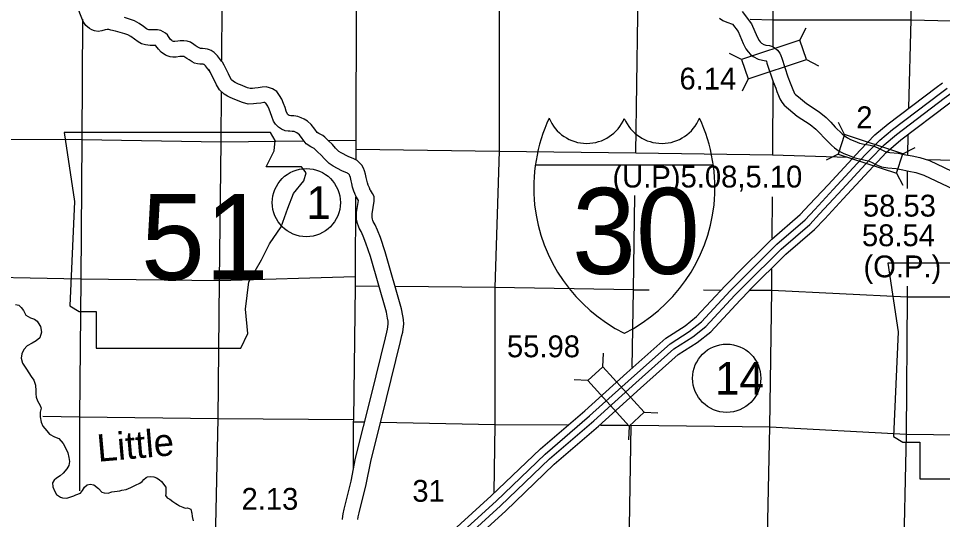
# Model space of a CAD drawing. Extents: x 369523 to 838377, y 495025 to 936819.
# Drawn here: x 502826 to 538589, y 700302 to 719688 of the extents above; entities that cross this region are included whole.
import ezdxf

# ---------------------------------------------------------------- set-up
doc = ezdxf.new("R2010")
doc.units = 0
for name, color, linetype in [('2', 7, 'Continuous'), ('22', 7, 'Continuous'), ('DSN_DRFT_Common-Line', 7, 'Continuous'), ('DSN_DRFT_Junk-No-Plot', 7, 'Continuous'), ('Level 1', 7, 'Continuous'), ('Level 10', 7, 'Continuous'), ('Level 15', 7, 'Continuous'), ('Level 21', 7, 'Continuous'), ('Level 22', 7, 'Continuous'), ('Level 23', 7, 'Continuous'), ('Level 6', 7, 'Continuous')]:
    doc.layers.add(name, color=color, linetype=linetype)

msp = doc.modelspace()

# ---------------------------------------------------------------- linework, layer by layer
at = {"layer": '2'}
msp.add_line((522833, 714025), (529715, 714025), dxfattribs=at)
for centre, radius, start, end in [((529229, 713128), 6458, 155.2204, 185.7928), ((524822, 716428), 1573, 202.1459, 337.3414), ((527726, 716428), 1573, 202.6586, 337.8541), ((523320, 713128), 6458, 354.2072, 24.7796), ((529110, 713183), 6346, 186.3923, 243.4571), ((523439, 713183), 6346, 296.5429, 353.6077)]:
    msp.add_arc(centre, radius, start, end, dxfattribs=at)
at = {"layer": '22'}
for points in [[(504593, 715275), (504993, 712610), (504816, 708569), (505171, 708347), (505837, 708347), (505837, 706926), (511433, 706926), (511699, 707503), (511610, 708435), (511743, 709501), (512232, 710345), (512543, 710967), (512987, 711633), (513253, 712344), (513475, 712921), (513875, 713409), (513964, 713720), (513786, 713942), (512410, 713942), (512720, 714564), (512765, 714964), (512581, 715271)], [(536472, 710225), (536872, 707561), (536694, 703519), (537050, 703297), (537716, 703297), (537716, 701876), (543312, 701876), (543578, 702454), (543489, 703386), (543622, 704452), (544111, 705296), (544422, 705917), (544866, 706584), (545132, 707294), (545354, 707871), (545754, 708360), (545843, 708671), (545665, 708893), (544289, 708893), (544599, 709515), (544644, 709914), (544460, 710221)]]:
    msp.add_lwpolyline(points, close=True, dxfattribs=at)
at = {"layer": 'DSN_DRFT_Common-Line'}
for centre in [(513967, 712563), (530237, 705767)]:
    msp.add_circle(centre, 1320, dxfattribs=at)
at = {"layer": 'Level 1'}
for p, q in [((510716, 718001), (510688, 718041)), ((510197, 717699), (510225, 717659))]:
    msp.add_line(p, q, dxfattribs=at)
for points in [[(510225, 717659), (510146, 717755), (510069, 717852), (510019, 717906), (510012, 717909), (509997, 717914), (509976, 717917), (509916, 717922), (509843, 717924), (509754, 717928), (509642, 717964), (509550, 718012), (509426, 718086), (509341, 718141), (509271, 718186), (509230, 718217), (509191, 718223), (509132, 718222), (509069, 718214), (508935, 718196), (508803, 718190), (508700, 718210), (508619, 718229), (508510, 718268), (508351, 718385), (508249, 718499), (508148, 718636), (508141, 718645), (508120, 718645), (507920, 718643), (507741, 718663), (507592, 718710), (507456, 718788), (507316, 718890), (507176, 718986), (507063, 719054), (506939, 719096), (506764, 719151), (506585, 719195), (506405, 719240), (506319, 719257), (506287, 719262), (506263, 719262), (506187, 719250), (506048, 719209), (505916, 719184), (505768, 719212), (505669, 719251), (505569, 719305), (505432, 719423), (505333, 719570), (505062, 720258)], [(530838, 719959), (531195, 719487), (531421, 718973), (531491, 718833), (531529, 718781), (531568, 718740), (531584, 718728), (531674, 718681), (531753, 718661), (531894, 718637), (532014, 718599), (532118, 718542), (532207, 718460), (532288, 718350), (532331, 718259), (532366, 718154), (532603, 717436), (532699, 717195), (532738, 717070), (532791, 716939), (532829, 716848), (532863, 716792), (532898, 716748), (533011, 716651), (533322, 716399), (533821, 716070), (534081, 715853), (534267, 715674), (534438, 715484), (534699, 715231), (534782, 715159), (534906, 715073), (535026, 715010), (535199, 714940), (535379, 714868), (535562, 714828), (535722, 714799), (535903, 714755), (536089, 714678), (536262, 714588), (536399, 714532), (536555, 714504), (536872, 714472), (537168, 714419), (537415, 714369), (537711, 714304), (538082, 714188), (539523, 713515)], [(510688, 718041), (510612, 718134), (510525, 718242), (510404, 718375), (510288, 718445), (510215, 718474), (510145, 718497), (510051, 718513), (509947, 718521), (509867, 718523), (509842, 718536), (509743, 718595), (509668, 718644), (509614, 718679), (509485, 718775), (509349, 718806), (509227, 718823), (509090, 718821), (508993, 718809), (508883, 718795), (508847, 718793), (508827, 718797), (508792, 718805), (508757, 718831), (508715, 718878), (508632, 718990), (508588, 719052), (508515, 719125), (508427, 719176), (508331, 719220), (508207, 719245), (508117, 719245), (507950, 719244), (507865, 719253), (507835, 719262), (507783, 719292), (507663, 719379), (507500, 719491), (507317, 719601), (507126, 719667), (506925, 719729)], [(529954, 719695), (530092, 719616), (530241, 719551), (530461, 719464)], [(530461, 719464), (530674, 719182), (530877, 718720), (530977, 718518), (531069, 718395), (531164, 718293), (531261, 718219), (531458, 718117), (531628, 718073), (531752, 718052), (531765, 718048), (531771, 718040), (531773, 718035), (531796, 717965), (532039, 717231), (532133, 716994), (532173, 716867), (532236, 716711), (532293, 716575), (532370, 716448), (532465, 716330), (532627, 716190), (532968, 715914), (533463, 715587), (533681, 715406), (533835, 715257), (534006, 715067), (534293, 714790), (534412, 714685), (534595, 714559), (534774, 714465), (534975, 714384), (535202, 714293), (535445, 714239), (535598, 714212), (535715, 714184), (535835, 714133), (536009, 714043), (536230, 713952), (536472, 713909), (536789, 713878), (537055, 713830), (537290, 713782), (537556, 713723), (537865, 713627), (539265, 712973)], [(515964, 700302), (515963, 700305), (515978, 700407), (516012, 700558), (516289, 701652), (516460, 702549), (517074, 704984), (517617, 707195), (517669, 707425), (517696, 707551), (517717, 707665), (517739, 707860), (517724, 708047), (517700, 708189), (517653, 708458), (517019, 710659), (516838, 711208), (516716, 711503), (516627, 711710), (516560, 711837), (516546, 711868), (516526, 711927), (516511, 711987), (516509, 712039), (516509, 712126), (516594, 712623), (516586, 712799), (516528, 712921), (516455, 713041), (516430, 713075), (516419, 713100), (516406, 713138), (516360, 713234), (516332, 713324), (516307, 713429), (516284, 713538), (516255, 713665), (516224, 713798), (516175, 713903), (516113, 714010), (516020, 714104), (515928, 714193), (515804, 714254), (515592, 714343), (515314, 714484), (515230, 714543), (515099, 714669), (514975, 714808), (514815, 714967), (514677, 715092), (514601, 715155), (514448, 715234), (514383, 715279), (514291, 715406), (514149, 715587), (514014, 715716), (513878, 715793), (513765, 715849), (513640, 715897), (513483, 715917), (513372, 715926), (513315, 715930), (513311, 715930), (513297, 715936), (513265, 715957), (513239, 715982), (513238, 715984), (513191, 716103), (513142, 716249), (513083, 716400), (513016, 716569), (512927, 716707), (512820, 716857), (512657, 716964), (512547, 717009), (512412, 717043), (512253, 717037), (512103, 717010), (511969, 716990), (511879, 716982), (511798, 716978), (511690, 717011), (511413, 717116), (511347, 717141), (511286, 717171), (511209, 717210), (511153, 717244), (511074, 717316), (511020, 717407), (510949, 717553), (510876, 717700), (510782, 717887), (510716, 718001)], [(515363, 700302), (515362, 700334), (515387, 700517), (515429, 700698), (515703, 701782), (515874, 702679), (516492, 705129), (517033, 707331), (517083, 707553), (517107, 707668), (517123, 707753), (517136, 707871), (517128, 707972), (517109, 708087), (517068, 708323), (516445, 710482), (516276, 710999), (516163, 711269), (516085, 711451), (516017, 711580), (515986, 711653), (515951, 711755), (515914, 711899), (515909, 712027), (515909, 712177), (515990, 712650), (515953, 712712), (515909, 712774), (515861, 712878), (515849, 712911), (515800, 713012), (515753, 713166), (515722, 713297), (515698, 713409), (515670, 713531), (515654, 713601), (515643, 713625), (515633, 713642), (515599, 713677), (515579, 713696), (515555, 713708), (515340, 713799), (515007, 713968), (514848, 714077), (514667, 714252), (514540, 714394), (514401, 714532), (514283, 714639), (514268, 714652), (514141, 714718), (513959, 714842), (513812, 715044), (513702, 715184), (513653, 715231), (513598, 715263), (513523, 715299), (513492, 715311), (513422, 715320), (513328, 715327), (513262, 715332), (513154, 715344), (513012, 715406), (512889, 715485), (512771, 715601), (512701, 715711), (512628, 715897), (512578, 716044), (512525, 716181), (512480, 716293), (512430, 716371), (512397, 716417), (512376, 716431), (512359, 716438), (512350, 716440), (512317, 716439), (512200, 716418), (512041, 716394), (511920, 716383), (511721, 716375), (511497, 716443), (511199, 716555), (511110, 716590), (511019, 716633), (510916, 716686), (510792, 716761), (510604, 716933), (510491, 717122), (510410, 717289), (510340, 717431), (510254, 717601), (510197, 717699)]]:
    msp.add_lwpolyline(points, dxfattribs=at)
at = {"layer": 'Level 15'}
for points in [[(515924, 727332), (515906, 725270), (515895, 720257), (515881, 714974), (515886, 714633), (515884, 714242)], [(515876, 712792), (515860, 709689), (515852, 709334), (515791, 704153), (515781, 704083), (515776, 702264)]]:
    msp.add_lwpolyline(points, dxfattribs=at)
at = {"layer": 'Level 21'}
for p, q in [((533070, 718851), (533307, 719323)), ((530815, 718101), (530343, 718338)), ((533320, 718099), (533792, 717862)), ((531065, 717350), (530829, 716878)), ((534800, 715196), (534561, 715667)), ((537058, 714456), (537529, 714695)), ((534553, 714443), (534082, 714204)), ((536812, 713704), (537050, 713233)), ((525447, 706209), (525473, 706737)), ((524861, 705677), (524333, 705703)), ((527044, 704449), (527571, 704424)), ((526457, 703917), (526431, 703390))]:
    msp.add_line(p, q, dxfattribs=at)
for points in [[(533070, 718851), (530815, 718101), (531065, 717350), (533320, 718099)], [(534553, 714443), (536812, 713704), (537058, 714456), (534800, 715196)], [(524861, 705677), (526457, 703917), (527044, 704449), (525447, 706209)]]:
    msp.add_lwpolyline(points, close=True, dxfattribs=at)
at = {"layer": 'Level 22'}
for points in [[(532036, 718612), (532041, 719638), (532073, 724959), (532170, 730190)], [(537499, 730147), (537424, 724900), (537363, 719631), (537276, 716227)], [(510696, 718059), (510713, 720257), (510750, 725681), (510789, 728156)], [(521522, 724937), (521426, 719910), (521424, 714557), (521261, 709274), (521263, 703984), (521219, 701338)], [(526715, 714490), (526796, 719810), (526808, 721343)], [(505302, 719665), (505275, 715010), (505238, 709605), (505190, 704259), (505182, 701405)], [(531145, 719667), (532041, 719638), (537363, 719631), (540506, 719553)], [(532016, 714414), (532029, 717234)], [(510433, 698902), (510551, 704193), (510600, 709538), (510671, 714922), (510686, 716847)], [(493597, 715066), (494777, 715068), (500091, 715016), (505275, 715010), (510671, 714922), (513845, 714953)], [(514833, 714963), (515881, 714974)], [(537249, 715172), (537230, 714417)], [(515886, 714633), (521424, 714557), (526715, 714490)], [(526715, 714490), (532006, 714414)], [(532006, 714414), (534930, 714322)], [(538012, 714230), (542574, 714115), (547876, 713973)], [(537225, 713796), (537225, 713116)], [(526572, 706181), (526623, 709195), (526687, 712837)], [(531992, 711189), (532004, 712790)], [(531786, 698462), (531900, 703882), (531977, 709175), (531983, 709992)], [(515860, 709689), (510600, 709538), (505238, 709605), (500006, 709701), (498992, 709691)], [(516768, 709324), (515852, 709334)], [(526623, 709195), (521261, 709274), (517422, 709316)], [(526623, 709195), (527230, 709193)], [(529339, 709185), (530019, 709182)], [(537221, 709334), (537220, 708918), (537180, 703609), (537066, 698318)], [(531143, 709178), (531977, 709175), (537220, 708918), (542484, 708920), (543621, 708878)], [(515791, 704153), (510551, 704193), (505190, 704259), (503773, 704282)], [(515781, 704083), (516204, 704075)], [(516835, 704064), (521263, 703984), (524077, 703966)], [(525346, 703958), (526407, 703951)], [(526450, 698461), (526534, 703940)], [(526534, 703950), (531900, 703882), (537180, 703609), (542469, 703541), (547787, 703435)], [(526534, 703950), (526534, 703950)]]:
    msp.add_lwpolyline(points, dxfattribs=at)
at = {"layer": 'Level 23'}
for points in [[(535400, 714597), (535970, 715184), (536482, 715613), (538345, 717024), (538589, 717204)], [(535600, 714408), (536157, 714982), (536654, 715398), (538510, 716804), (538767, 716994)], [(535781, 714236), (536327, 714799), (536810, 715202), (538659, 716604), (538923, 716798)], [(536408, 714507), (536981, 714987), (538824, 716383), (539109, 716594), (539119, 716602)], [(530548, 709725), (531986, 711154), (533086, 712102), (533446, 712486), (534160, 713258), (535400, 714597)], [(530742, 709530), (532173, 710952), (533276, 711903), (533647, 712298), (534362, 713071), (535600, 714408)], [(530919, 709352), (532343, 710768), (533450, 711723), (533830, 712128), (534545, 712901), (535781, 714236)], [(531112, 709157), (532529, 710567), (533640, 711524), (534031, 711940), (534747, 712715), (536408, 714507)], [(516975, 697427), (518477, 698804), (521124, 701214), (523026, 703034), (524750, 704513), (526365, 705978), (527877, 707322), (528624, 707797), (529069, 708156), (530173, 709341), (530545, 709721)], [(517166, 697230), (518662, 698601), (521311, 701013), (523211, 702830), (524932, 704307), (526549, 705773), (528043, 707102), (528785, 707573), (529257, 707955), (530372, 709151), (530741, 709529)], [(517329, 697040), (518831, 698416), (521482, 700830), (523379, 702645), (525097, 704119), (526716, 705587), (528194, 706902), (528931, 707370), (529428, 707772), (530553, 708979), (530920, 709354)], [(517517, 696839), (519016, 698213), (521670, 700629), (523563, 702441), (525279, 703913), (526900, 705383), (528360, 706681), (529092, 707146), (529616, 707570), (530752, 708789), (531116, 709161)]]:
    msp.add_lwpolyline(points, dxfattribs=at)
at = {"layer": 'Level 6'}
for points in [[(502714, 708626), (502842, 708590), (502936, 708510), (503020, 708392), (503109, 708215), (503295, 708107), (503451, 708053), (503545, 707973), (503593, 707908), (503678, 707768), (503720, 707548), (503651, 707335), (503515, 707211), (503362, 707130), (503168, 707028), (503035, 706879), (502955, 706713), (502932, 706547), (502988, 706347), (503143, 706115), (503314, 705841), (503416, 705688), (503484, 705504), (503501, 705286), (503499, 705163), (503512, 705035), (503568, 704899), (503665, 704714), (503701, 704608), (503669, 704459), (503660, 704281), (503706, 704071), (503767, 703919), (503925, 703730), (504030, 703606), (504220, 703500), (504390, 703439), (504550, 703249), (504643, 703079), (504737, 702879), (504776, 702695), (504804, 702543), (504769, 702391), (504693, 702269), (504560, 702100), (504434, 701994), (504304, 701897), (504203, 701829), (504139, 701723), (504155, 701569), (504222, 701405), (504302, 701273), (504452, 701167), (504532, 701145), (504698, 701122), (504974, 701221), (505052, 701259), (505231, 701325), (505307, 701430), (505381, 701556), (505490, 701644), (505604, 701671), (505746, 701641), (505922, 701507), (506057, 701363), (506143, 701328), (506297, 701326), (506444, 701371)], [(506444, 701371), (506746, 701415), (506828, 701438), (506998, 701462), (507171, 701535), (507351, 701629), (507523, 701710), (507608, 701772), (507682, 701848), (507762, 701924), (507818, 701952), (507922, 701967), (508066, 701953), (508168, 701919), (508266, 701852), (508362, 701774), (508526, 701552), (508527, 701474), (508525, 701372), (508523, 701292), (508519, 701226), (508578, 701142), (508688, 701086), (508804, 700994), (508914, 700927), (508978, 700889), (509062, 700831), (509182, 700773), (509272, 700745), (509372, 700754), (509438, 700732), (509492, 700700), (509528, 700586), (509537, 700546), (509549, 700414), (509581, 700256)]]:
    msp.add_lwpolyline(points, dxfattribs=at)

# ---------------------------------------------------------------- texts
at = {"layer": '2'}
msp.add_text('30', height=3326.4, dxfattribs=at).set_placement((524250, 709804))
at = {"layer": '22'}
msp.add_text('51', height=3326.4, dxfattribs=at).set_placement((507565, 709576))
at = {"layer": 'DSN_DRFT_Common-Line'}
for s, height, p in [('1', 1267, (513967, 711929)), ('14', 1267.2, (529788, 705133))]:
    msp.add_text(s, height=height, dxfattribs=at).set_placement(p)
at = {"layer": 'DSN_DRFT_Junk-No-Plot'}
for s, p in [('6.14', (528409, 716940)), ('(U.P)5.08,5.10', (525815, 713148)), ('58.53', (535508, 712023)), ('58.54', (535470, 710877)), ('(O.P.)', (535530, 709673)), ('55.98', (521731, 706580)), ('2.13', (511458, 700679))]:
    msp.add_text(s, height=844.8, dxfattribs=at).set_placement(p)
at = {"layer": 'Level 10'}
msp.add_text('Little', height=1056, rotation=5, dxfattribs=at).set_placement((505910, 702534))
at = {"layer": 'Level 21'}
msp.add_text('2', height=845, dxfattribs=at).set_placement((535252, 715442))
at = {"layer": 'Level 22'}
msp.add_text('31', height=844.8, dxfattribs=at).set_placement((518070, 700989))

doc.saveas('drawing.dxf')
